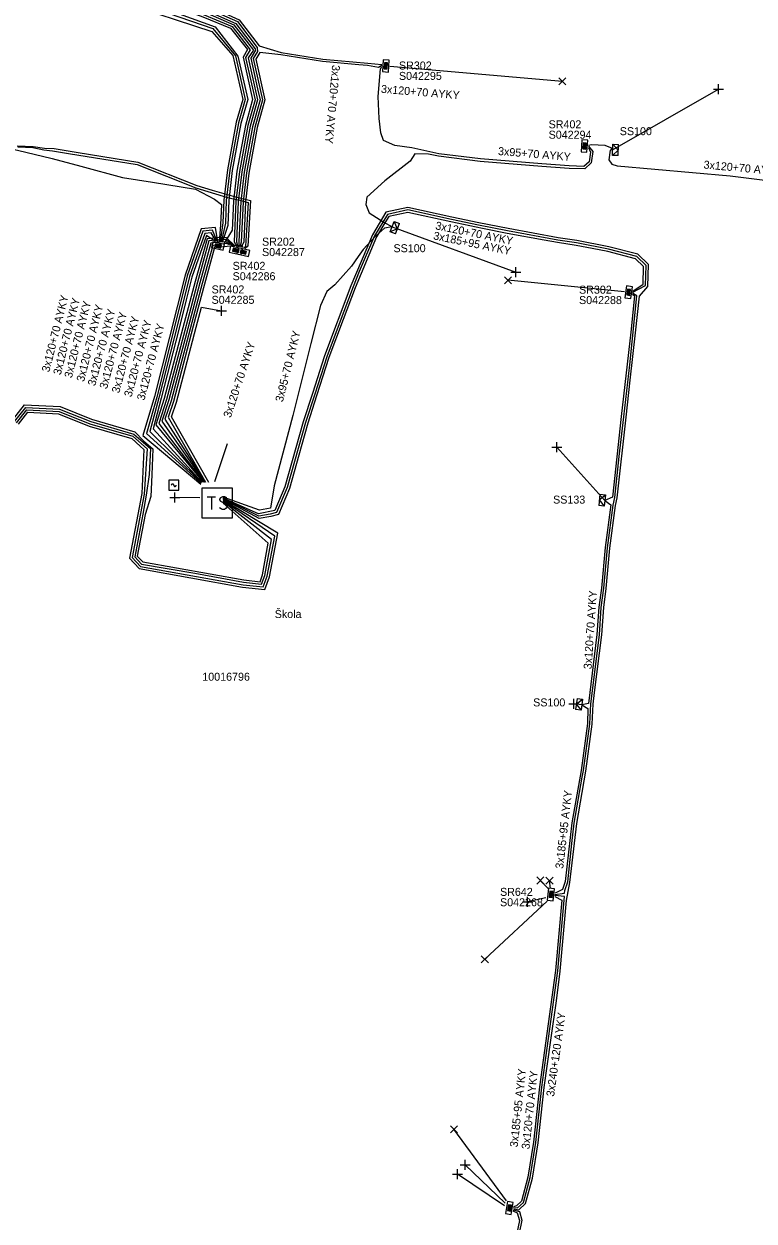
# Model space of a CAD drawing. Extents: x -748492 to -735633, y -1146251 to -1139940.
# Drawn here: x -736504 to -736412.8, y -1145045.2 to -1144895.6 of the extents above; entities that cross this region are included whole.
import ezdxf

# ---------------------------------------------------------------- set-up
doc = ezdxf.new("R2010")
doc.units = 0
for name, color, linetype in [('Vrstva 1', 7, 'Continuous'), ('Vrstva 25', 7, 'Continuous'), ('Vrstva 26', 7, 'Continuous'), ('Vrstva 27', 7, 'Continuous'), ('Vrstva 28', 7, 'Continuous'), ('Vrstva 29', 7, 'Continuous'), ('Vrstva 30', 7, 'Continuous'), ('Vrstva 31', 7, 'Continuous'), ('Vrstva 33', 7, 'Continuous'), ('Vrstva 34', 7, 'Continuous'), ('Vrstva 5', 7, 'Continuous'), ('Vrstva 52', 7, 'Continuous'), ('Vrstva 54', 7, 'Continuous'), ('Vrstva 59', 7, 'Continuous'), ('Vrstva 6', 7, 'Continuous'), ('Vrstva 8', 7, 'Continuous'), ('Vrstva 9', 7, 'Continuous')]:
    doc.layers.add(name, color=color, linetype=linetype)

# ---------------------------------------------------------------- blocks, each defined once
blk = doc.blocks.new('NN800')
at = {"layer": 'Vrstva 1'}
for points in [[(-0.44, 0.44), (0.44, -0.44)], [(-0.44, -0.44), (0.44, 0.44)]]:
    blk.add_lwpolyline(points, dxfattribs=at)
blk = doc.blocks.new('NN620')
at = {"layer": 'Vrstva 8'}
for points in [[(0.75, 0), (-0.75, 0)], [(-0.75, 0), (-0.75, -0.75)], [(0.75, -0.75), (0.75, 0)], [(-0.75, -0.75), (0.75, -0.75)], [(0.37, -0.18), (-0.38, -0.18)], [(-0.38, -0.18), (-0.38, -0.56)], [(-0.38, -0.56), (0.37, -0.56)], [(0.32, -0.23), (-0.33, -0.23)], [(-0.33, -0.23), (-0.33, -0.51)], [(-0.33, -0.51), (0.32, -0.51)], [(0.27, -0.27), (-0.28, -0.27)], [(-0.28, -0.27), (-0.28, -0.46)], [(-0.28, -0.46), (0.27, -0.46)], [(0.23, -0.32), (-0.23, -0.32)], [(-0.23, -0.32), (-0.23, -0.42)], [(-0.23, -0.42), (0.23, -0.42)], [(-0.19, -0.37), (0.19, -0.37)], [(0.23, -0.42), (0.23, -0.32)], [(0.27, -0.46), (0.27, -0.27)], [(0.32, -0.51), (0.32, -0.23)], [(0.37, -0.56), (0.37, -0.18)]]:
    blk.add_lwpolyline(points, dxfattribs=at)
blk = doc.blocks.new('NN630')
at = {"layer": 'Vrstva 9'}
for points in [[(0, -0.7), (-0.7, 0)], [(-0.7, -0.7), (-0.7, 0), (0.7, 0), (0.7, -0.7)], [(-0.7, -0.7), (0.7, -0.7)], [(0, -0.7), (0.7, 0)]]:
    blk.add_lwpolyline(points, dxfattribs=at)
blk = doc.blocks.new('NN740')
at = {"layer": 'Vrstva 1'}
for points in [[(0.62, 0.62), (-0.63, 0.62)], [(-0.63, 0.62), (-0.63, -0.63)], [(0, 0), (0, 0.01), (0, 0.03), (-0.01, 0.05), (-0.01, 0.06), (-0.02, 0.08), (-0.03, 0.09), (-0.04, 0.1), (-0.05, 0.11), (-0.06, 0.12), (-0.08, 0.13), (-0.09, 0.14), (-0.11, 0.14), (-0.12, 0.15), (-0.14, 0.15), (-0.15, 0.15), (-0.17, 0.15), (-0.18, 0.15), (-0.2, 0.15), (-0.21, 0.14), (-0.23, 0.13), (-0.24, 0.12), (-0.26, 0.11), (-0.27, 0.1), (-0.28, 0.09), (-0.29, 0.08), (-0.29, 0.06), (-0.3, 0.05), (-0.3, 0.03), (-0.31, 0.02), (-0.31, 0), (-0.31, 0)], [(0.62, -0.63), (0.62, 0.62)], [(-0.63, -0.63), (0.62, -0.63)], [(0, 0), (0, -0.02), (0, -0.03), (0.01, -0.05), (0.01, -0.06), (0.02, -0.08), (0.03, -0.09), (0.04, -0.1), (0.05, -0.11), (0.06, -0.12), (0.07, -0.13), (0.09, -0.14), (0.1, -0.15), (0.12, -0.15), (0.13, -0.15), (0.15, -0.15), (0.16, -0.15), (0.18, -0.15), (0.19, -0.15), (0.21, -0.14), (0.22, -0.14), (0.24, -0.13), (0.25, -0.12), (0.26, -0.11), (0.27, -0.09), (0.28, -0.08), (0.29, -0.07), (0.29, -0.05), (0.3, -0.04), (0.3, -0.02), (0.3, -0.01), (0.3, -0.01)]]:
    blk.add_lwpolyline(points, dxfattribs=at)
blk = doc.blocks.new('NN640')
at = {"layer": 'Vrstva 6'}
for points in [[(-1.89, 1.89), (1.89, 1.89)], [(-1.89, -1.89), (-1.89, 1.89)], [(1.89, 1.89), (1.89, -1.89)], [(-1.26, 0.79), (-0.22, 0.79)], [(-0.73, 0.79), (-0.73, -0.79)], [(1.2, 0.66), (0.94, 0.79), (0.66, 0.79), (0.41, 0.66), (0.28, 0.47), (0.28, 0.41), (0.41, 0.22), (1.13, -0.16), (1.26, -0.32), (1.26, -0.47), (1.13, -0.66), (0.91, -0.79), (0.63, -0.79), (0.5, -0.73), (0.28, -0.6)], [(1.89, -1.89), (-1.89, -1.89)]]:
    blk.add_lwpolyline(points, dxfattribs=at)

msp = doc.modelspace()

# ---------------------------------------------------------------- linework, layer by layer
at = {"layer": 'Vrstva 5'}
for points in [[(-736492.99, -1144888.53), (-736490.37, -1144891.13), (-736481.35, -1144894.17), (-736477.78, -1144895.71), (-736475.36, -1144898.88), (-736476.01, -1144899.83), (-736474.83, -1144905.07), (-736475.75, -1144908.36), (-736476.82, -1144914.09), (-736477.24, -1144917.77), (-736477.47, -1144922.82), (-736477.32, -1144923.43)], [(-736492.95, -1144888.39), (-736490.28, -1144890.85), (-736483.52, -1144893.06), (-736481.2, -1144893.91), (-736477.56, -1144895.51), (-736475.12, -1144898.7), (-736475.11, -1144898.86), (-736475.69, -1144899.87), (-736474.83, -1144903.71), (-736474.53, -1144905.07), (-736475.47, -1144908.44), (-736476.52, -1144914.13), (-736476.94, -1144917.79), (-736477.17, -1144922.84), (-736477.19, -1144923.46)], [(-736492.92, -1144888.29), (-736490.18, -1144890.56), (-736483.43, -1144892.78), (-736481.04, -1144893.65), (-736477.34, -1144895.3), (-736474.88, -1144898.52), (-736474.85, -1144899.02), (-736475.37, -1144899.92), (-736474.22, -1144905.08), (-736475.18, -1144908.52), (-736476.22, -1144914.18), (-736476.64, -1144917.82), (-736476.87, -1144922.85), (-736477.05, -1144923.45)], [(-736493.32, -1144890.12), (-736491.77, -1144892.87), (-736480.55, -1144896.54), (-736477.92, -1144899.54), (-736476.69, -1144905.02), (-736477.49, -1144907.88), (-736478.6, -1144913.82), (-736479.04, -1144917.62), (-736479.17, -1144920.44), (-736479.52, -1144922.88)], [(-736493.29, -1144889.99), (-736491.35, -1144892.36), (-736480.42, -1144896.17), (-736477.6, -1144899.58), (-736476.38, -1144905.03), (-736477.2, -1144907.96), (-736478.3, -1144913.86), (-736478.74, -1144917.65), (-736478.85, -1144920.49), (-736479.38, -1144922.88)], [(-736493.26, -1144889.87), (-736491.09, -1144891.94), (-736480.13, -1144895.95), (-736477.28, -1144899.63), (-736476.07, -1144905.03), (-736476.91, -1144908.04), (-736478.01, -1144913.91), (-736478.44, -1144917.67), (-736478.57, -1144920.78), (-736479.25, -1144922.91)], [(-736493.23, -1144889.74), (-736490.56, -1144891.7), (-736483.82, -1144893.91), (-736481.66, -1144894.7), (-736478.22, -1144896.12), (-736476.11, -1144898.8), (-736476.65, -1144899.73), (-736475.45, -1144905.05), (-736476.35, -1144908.26), (-736477.41, -1144914), (-736477.84, -1144917.72), (-736478.01, -1144921.37), (-736479.01, -1144923)], [(-736493.21, -1144889.61), (-736490.46, -1144891.42), (-736483.72, -1144893.63), (-736481.51, -1144894.44), (-736478, -1144895.92), (-736475.78, -1144898.84), (-736476.33, -1144899.78), (-736475.14, -1144905.06), (-736476.04, -1144908.28), (-736477.11, -1144914.04), (-736477.54, -1144917.74), (-736477.77, -1144922.81), (-736477.44, -1144923.4)], [(-736493.07, -1144889), (-736490.09, -1144890.28), (-736483.33, -1144892.5), (-736480.88, -1144893.38), (-736477.12, -1144895.09), (-736474.65, -1144898.33), (-736471.88, -1144899.14), (-736466.7, -1144899.97), (-736461.04, -1144900.5), (-736459.3, -1144900.66)], [(-736459.31, -1144900.79), (-736459.74, -1144901.03), (-736461.08, -1144900.8), (-736462.2, -1144900.69), (-736466.74, -1144900.27), (-736471.92, -1144899.44), (-736474.57, -1144899.15), (-736475.06, -1144899.97), (-736473.91, -1144905.09), (-736474.87, -1144908.54), (-736475.93, -1144914.22), (-736476.34, -1144917.84), (-736476.57, -1144922.86), (-736476.94, -1144923.52)], [(-736433.5, -1144911.01), (-736433.24, -1144911.6), (-736433.42, -1144912.81), (-736434.07, -1144913.4), (-736435.9, -1144913.34), (-736439.3, -1144913.09), (-736447, -1144912.46), (-736452.19, -1144911.81), (-736455.58, -1144911.09), (-736457.69, -1144910.76), (-736459.09, -1144910.16), (-736459.42, -1144909.21), (-736459.63, -1144907.41), (-736459.76, -1144904.65), (-736459.48, -1144901.19), (-736459.32, -1144900.92)], [(-736529.16, -1144906.78), (-736528.55, -1144906.08), (-736528.34, -1144905.57), (-736526.42, -1144905.98), (-736524.04, -1144906.83), (-736517.36, -1144908.83), (-736504.83, -1144911.37), (-736500.51, -1144912.41), (-736496.91, -1144913.37), (-736491.69, -1144914.77), (-736487.95, -1144915.37), (-736482.61, -1144916.23), (-736480.23, -1144917.5), (-736479.33, -1144918.17), (-736479.48, -1144920.68), (-736479.65, -1144922.85)], [(-736504.85, -1144910.83), (-736502.88, -1144910.9), (-736501.46, -1144911.12), (-736500.25, -1144911.16), (-736497.26, -1144911.65), (-736489.79, -1144912.86), (-736482.44, -1144915.8), (-736480.51, -1144916.37), (-736477.61, -1144917.19), (-736475.71, -1144917.66), (-736476.04, -1144923.37), (-736476.37, -1144923.65)], [(-736504.8, -1144910.95), (-736502.93, -1144911.02), (-736501.55, -1144911.33), (-736500.44, -1144911.43), (-736498.44, -1144911.76), (-736489.87, -1144913.16), (-736482.55, -1144916.08), (-736478.59, -1144917.26), (-736477.68, -1144917.48), (-736477.05, -1144917.63), (-736476.02, -1144917.89), (-736476.15, -1144920.01), (-736476.34, -1144923.35), (-736476.5, -1144923.62)], [(-736433.49, -1144910.88), (-736432.93, -1144911.55), (-736433.14, -1144912.96), (-736433.96, -1144913.7), (-736435.92, -1144913.64), (-736439.32, -1144913.39), (-736447.03, -1144912.76), (-736452.24, -1144912.11), (-736453.48, -1144911.85), (-736455.18, -1144911.84), (-736455.77, -1144912.74), (-736458.92, -1144915.2), (-736461.19, -1144917.25), (-736461.31, -1144918.15), (-736460.88, -1144919.21), (-736459.05, -1144920.38), (-736458.01, -1144920.93), (-736458.99, -1144921.11), (-736460.09, -1144922.13), (-736461.65, -1144923.77), (-736462.26, -1144924.66), (-736463.11, -1144925.87), (-736465.19, -1144928.19), (-736466.17, -1144929.04), (-736466.98, -1144930.78), (-736468.16, -1144935.52), (-736470.42, -1144944.54), (-736472.74, -1144953.3), (-736473.22, -1144956.09), (-736474.6, -1144956.37), (-736479.14, -1144954.74)], [(-736433.48, -1144910.75), (-736433.12, -1144910.66), (-736431.46, -1144910.72), (-736430.75, -1144911.02), (-736430.47, -1144911.32), (-736430.78, -1144911.38), (-736430.96, -1144912.57), (-736430.56, -1144913.1), (-736429.92, -1144913.31), (-736415.79, -1144914.59), (-736407.8, -1144915.59), (-736402.25, -1144916.02), (-736392.57, -1144916.6), (-736384.61, -1144917.3), (-736383.99, -1144916.36), (-736383.78, -1144915.76), (-736383.71, -1144915.05), (-736383.98, -1144913.68)], [(-736442.83, -1145043.68), (-736442.18, -1145043.82), (-736441.34, -1145043.04), (-736440.48, -1145039.84), (-736439.76, -1145035.45), (-736439.01, -1145028.51), (-736438.19, -1145022.59), (-736437.5, -1145017.69), (-736437.02, -1145013.98), (-736436.22, -1145005.16), (-736435.8, -1145002.9), (-736434.96, -1144995.54), (-736433.83, -1144988.97), (-736433.02, -1144983.09), (-736432.9, -1144980.59), (-736432.72, -1144979.16), (-736431.83, -1144971.96), (-736431.59, -1144968.54), (-736431.27, -1144966.16), (-736430.81, -1144961.11), (-736430.11, -1144955.76), (-736429.89, -1144954.82), (-736428.79, -1144944.72), (-736428.27, -1144940.13), (-736427.6, -1144934.2), (-736427.13, -1144929.63), (-736426.06, -1144928.41), (-736426, -1144925.65), (-736427.31, -1144924.38), (-736430.93, -1144923.45), (-736434.93, -1144922.67), (-736437.26, -1144922.33), (-736443.54, -1144921.17), (-736447.18, -1144920.44), (-736450.56, -1144919.74), (-736456.04, -1144918.53), (-736458.79, -1144919.13), (-736460.49, -1144921.93), (-736463.19, -1144928.34), (-736466.47, -1144937.08), (-736467.99, -1144941.76), (-736469.14, -1144945.32), (-736471.42, -1144953.44), (-736472.67, -1144956.41), (-736474.72, -1144956.81), (-736479.14, -1144954.86)], [(-736427.96, -1144929.12), (-736426.35, -1144928.26), (-736426.3, -1144925.78), (-736427.46, -1144924.66), (-736431, -1144923.74), (-736434.98, -1144922.96), (-736437.31, -1144922.62), (-736443.6, -1144921.46), (-736447.25, -1144920.72), (-736450.62, -1144920.03), (-736456.04, -1144918.84), (-736458.6, -1144919.4), (-736460.22, -1144922.06), (-736462.12, -1144926.53), (-736462.91, -1144928.46), (-736464.66, -1144933.06), (-736466.19, -1144937.18), (-736467.7, -1144941.87), (-736468.85, -1144945.41), (-736471.13, -1144953.54), (-736472.45, -1144956.66), (-736473.24, -1144956.86), (-736474.68, -1144957.1), (-736479.14, -1144954.92)], [(-736427.95, -1144928.99), (-736426.65, -1144928.12), (-736426.6, -1144925.9), (-736427.62, -1144924.93), (-736431.06, -1144924.04), (-736433.04, -1144923.66), (-736435.04, -1144923.26), (-736437.35, -1144922.92), (-736439.04, -1144922.61), (-736443.66, -1144921.76), (-736446.73, -1144921.14), (-736450.68, -1144920.33), (-736456.04, -1144919.14), (-736458.42, -1144919.66), (-736458.92, -1144920.46), (-736459.96, -1144922.2), (-736461.88, -1144926.76), (-736462.63, -1144928.56), (-736464.12, -1144932.54), (-736465.91, -1144937.28), (-736467.47, -1144942.08), (-736468.57, -1144945.49), (-736469.68, -1144949.49), (-736470.85, -1144953.64), (-736472.23, -1144956.92), (-736473.18, -1144957.16), (-736474.62, -1144957.4), (-736479.14, -1144954.99)], [(-736479.78, -1144922.82), (-736480.09, -1144921.03), (-736481.88, -1144921.19), (-736483.9, -1144926.99), (-736484.88, -1144930.94), (-736487.73, -1144942.17), (-736489.16, -1144947.03), (-736481.93, -1144953.12)], [(-736479.9, -1144922.77), (-736480.45, -1144921.37), (-736481.66, -1144921.47), (-736483.61, -1144927.07), (-736485.14, -1144933.12), (-736487.44, -1144942.24), (-736488.71, -1144946.76), (-736481.9, -1144952.99)], [(-736480.02, -1144922.74), (-736480.65, -1144921.71), (-736481.44, -1144921.76), (-736483.32, -1144927.16), (-736484.75, -1144932.86), (-736487.15, -1144942.31), (-736488.29, -1144946.53), (-736481.9, -1144952.88)], [(-736480.16, -1144922.74), (-736481.22, -1144922.04), (-736483.03, -1144927.25), (-736483.77, -1144930.09), (-736484.69, -1144933.79), (-736486.86, -1144942.38), (-736487.86, -1144946.21), (-736481.78, -1144952.85)], [(-736477.67, -1144923.32), (-736478.7, -1144922.32), (-736479.72, -1144922.27), (-736481.14, -1144922.44), (-736482.62, -1144927.79), (-736484.16, -1144933.58), (-736486.5, -1144942.42), (-736487.54, -1144945.68), (-736481.65, -1144952.87)], [(-736477.82, -1144923.32), (-736478.84, -1144922.52), (-736479.69, -1144922.57), (-736480.91, -1144922.71), (-736482.33, -1144927.87), (-736483.19, -1144931.08), (-736483.93, -1144933.92), (-736486.21, -1144942.51), (-736487.18, -1144945.53), (-736481.57, -1144952.87)], [(-736477.95, -1144923.26), (-736478.78, -1144922.8), (-736479.65, -1144922.87), (-736480.67, -1144922.99), (-736482.05, -1144927.95), (-736483.56, -1144933.66), (-736485.93, -1144942.59), (-736486.81, -1144945.23), (-736481.48, -1144952.87)], [(-736478.3, -1144923.21), (-736478.76, -1144923.04), (-736479.62, -1144923.17), (-736480.44, -1144923.26), (-736481.76, -1144928.03), (-736483.04, -1144932.92), (-736485.64, -1144942.68), (-736486.41, -1144944.98), (-736481.4, -1144952.87)], [(-736476.63, -1144923.59), (-736476.75, -1144923.25), (-736479.58, -1144923.47), (-736480.2, -1144923.54), (-736481.47, -1144928.11), (-736482.88, -1144933.37), (-736485.35, -1144942.76), (-736486.01, -1144944.74), (-736481.32, -1144952.87)], [(-736437.68, -1145004.38), (-736436.49, -1145004.24), (-736436.46, -1145003.89), (-736436.09, -1145002.83), (-736435.56, -1144998.02), (-736435.26, -1144995.5), (-736434.28, -1144989.75), (-736434.12, -1144988.92), (-736433.32, -1144983.06), (-736433.2, -1144980.55), (-736432.13, -1144971.93), (-736431.89, -1144968.51), (-736431.57, -1144966.13), (-736431.11, -1144961.08), (-736430.41, -1144955.72), (-736430.19, -1144954.79), (-736429.64, -1144949.64), (-736429.09, -1144944.69), (-736428.34, -1144938.18), (-736427.43, -1144929.59), (-736427.98, -1144929.25)], [(-736427.99, -1144929.38), (-736427.73, -1144929.56), (-736428.2, -1144934.13), (-736429.39, -1144944.65), (-736430.49, -1144954.75), (-736431.44, -1144955.15), (-736430.71, -1144955.68), (-736431.41, -1144961.04), (-736431.87, -1144966.09), (-736432.19, -1144968.48), (-736432.43, -1144971.91), (-736433.5, -1144980.51), (-736434.32, -1144980.68), (-736433.57, -1144981.16), (-736433.62, -1144983.04), (-736434.42, -1144988.88), (-736435.56, -1144995.46), (-736436.39, -1145002.77), (-736436.74, -1145003.79), (-736437.67, -1145004.25)], [(-736505.47, -1144945.1), (-736503.94, -1144943.21), (-736499.5, -1144943.42), (-736495.58, -1144944.99), (-736490.19, -1144946.57), (-736489.04, -1144947.74), (-736487.92, -1144948.68), (-736488.06, -1144951.93), (-736488.16, -1144954.66), (-736488.89, -1144956.92), (-736489.86, -1144962.1), (-736489.18, -1144962.83), (-736476.57, -1144965.08), (-736474.53, -1144965.3), (-736474.23, -1144964.45), (-736473.51, -1144960.49), (-736479.14, -1144955.48)], [(-736505.22, -1144945.27), (-736503.8, -1144943.52), (-736499.57, -1144943.72), (-736495.68, -1144945.28), (-736490.31, -1144946.85), (-736489.13, -1144947.86), (-736488.22, -1144948.64), (-736488.36, -1144951.91), (-736488.74, -1144954.5), (-736489.18, -1144956.85), (-736490.18, -1144962.19), (-736489.33, -1144963.11), (-736482.67, -1144964.24), (-736476.61, -1144965.38), (-736474.33, -1144965.62), (-736473.94, -1144964.53), (-736473.09, -1144960.02), (-736479.14, -1144955.32)], [(-736504.96, -1144945.43), (-736503.66, -1144943.82), (-736499.63, -1144944.02), (-736495.78, -1144945.56), (-736490.43, -1144947.13), (-736488.63, -1144948.71), (-736489.02, -1144954.38), (-736489.48, -1144956.77), (-736490.5, -1144962.29), (-736489.47, -1144963.39), (-736476.65, -1144965.68), (-736474.13, -1144965.94), (-736473.64, -1144964.61), (-736472.68, -1144959.63), (-736479.14, -1144955.2)], [(-736504.71, -1144945.6), (-736503.52, -1144944.13), (-736499.7, -1144944.32), (-736495.88, -1144945.85), (-736490.55, -1144947.41), (-736489.49, -1144948.35), (-736489.04, -1144948.78), (-736489.3, -1144954.29), (-736490.82, -1144962.38), (-736489.62, -1144963.67), (-736476.7, -1144965.98), (-736473.93, -1144966.26), (-736473.35, -1144964.69), (-736472.29, -1144959.24), (-736479.14, -1144955.09)], [(-736442.86, -1145043.54), (-736442.34, -1145043.56), (-736441.61, -1145042.88), (-736440.77, -1145039.78), (-736440.06, -1145035.41), (-736439.31, -1145028.47), (-736438.81, -1145024.82), (-736437.32, -1145013.95), (-736436.5, -1145004.65), (-736437.7, -1145004.51)], [(-736437.71, -1145004.64), (-736436.82, -1145005.11), (-736437.62, -1145013.91), (-736439.61, -1145028.43), (-736440.36, -1145035.37), (-736441.07, -1145039.72), (-736441.87, -1145042.72), (-736442.5, -1145043.3), (-736442.84, -1145043.42)], [(-736442.93, -1145043.93), (-736442.38, -1145044.2), (-736442.12, -1145045.13), (-736443.54, -1145051.95)], [(-736442.9, -1145043.8), (-736442.11, -1145044.03), (-736441.81, -1145045.12), (-736443.25, -1145052.02)]]:
    msp.add_lwpolyline(points, dxfattribs=at)
at = {"layer": 'Vrstva 52'}
msp.add_lwpolyline([(-736480.18, -1144952.79), (-736478.6, -1144948.02)], dxfattribs=at)
at = {"layer": 'Vrstva 59'}
for points in [[(-736458.3, -1144900.88), (-736436.75, -1144902.75)], [(-736430.47, -1144911.32), (-736417.25, -1144903.75)], [(-736458.01, -1144920.93), (-736442.56, -1144926.63)], [(-736428.98, -1144929.08), (-736443.56, -1144927.63)], [(-736480.94, -1144952.89), (-736485.57, -1144944.7), (-736484.97, -1144942.88), (-736482.49, -1144933.47), (-736481.82, -1144930.97), (-736479.33, -1144931.43)], [(-736431.44, -1144955.15), (-736437.44, -1144948.5)], [(-736482.04, -1144954.8), (-736485.16, -1144954.76)], [(-736434.32, -1144980.68), (-736435.31, -1144980.55)], [(-736438.51, -1145003.66), (-736439.5, -1145002.65)], [(-736438.23, -1145003.67), (-736438.36, -1145002.66)], [(-736438.67, -1145005.22), (-736446.44, -1145012.5)], [(-736438.8, -1145004.8), (-736441.1, -1145005.3)], [(-736443.73, -1145042.67), (-736450.31, -1145033.75)], [(-736443.9, -1145043), (-736448.88, -1145038.18)], [(-736444, -1145043.3), (-736449.85, -1145039.35)]]:
    msp.add_lwpolyline(points, dxfattribs=at)

# ---------------------------------------------------------------- block references
at = {"layer": 'Vrstva 25'}
msp.add_blockref('NN640', (-736479.88, -1144955.47), dxfattribs=at)
at = {"layer": 'Vrstva 28'}
for p, rotation in [((-736459.18, -1144900.8), 86.38069163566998), ((-736433.62, -1144910.87), -94.32605283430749), ((-736479.68, -1144922.98), -13.164277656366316), ((-736477.47, -1144923.53), -12.518819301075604), ((-736476.53, -1144923.75), -13.10278887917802), ((-736428.1, -1144929.17), -97.32974720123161), ((-736437.82, -1145004.43), -96.14442777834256), ((-736443.01, -1145043.65), -99.88412506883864)]:
    msp.add_blockref('NN620', p, dxfattribs=dict(at, rotation=rotation))
at = {"layer": 'Vrstva 31'}
for p, rotation in [((-736430.47, -1144911.32), 87.47303888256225), ((-736458.01, -1144920.93), 68.75858890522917), ((-736431.44, -1144955.15), -96.29908613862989), ((-736434.32, -1144980.68), -97.46131113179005)]:
    msp.add_blockref('NN630', p, dxfattribs=dict(at, rotation=rotation))
at = {"layer": 'Vrstva 34'}
for name, p in [('NN800', (-736436.75, -1144902.75)), ('NN800', (-736443.56, -1144927.63)), ('NN740', (-736485.3, -1144953.24)), ('NN800', (-736439.5, -1145002.65)), ('NN800', (-736438.36, -1145002.66)), ('NN800', (-736446.44, -1145012.5)), ('NN800', (-736450.31, -1145033.75))]:
    msp.add_blockref(name, p, dxfattribs=at)
for p, rotation in [((-736417.25, -1144903.75), 45), ((-736442.56, -1144926.63), 45), ((-736479.33, -1144931.43), 45), ((-736437.44, -1144948.5), 44.99999995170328), ((-736485.16, -1144954.76), 44.99999995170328), ((-736435.31, -1144980.55), 45), ((-736441.1, -1145005.3), 45), ((-736448.88, -1145038.18), 45), ((-736449.85, -1145039.35), 44.99999995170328)]:
    msp.add_blockref('NN800', p, dxfattribs=dict(at, rotation=rotation))

# ---------------------------------------------------------------- texts
at = {"layer": 'Vrstva 26'}
msp.add_text('10016796', height=1, dxfattribs=at).set_placement((-736481.74, -1144977.68))
at = {"layer": 'Vrstva 27'}
msp.add_text('Škola', height=1, dxfattribs=at).set_placement((-736472.69, -1144969.84))
at = {"layer": 'Vrstva 29'}
for s, p in [('S042295', (-736457.17, -1144902.58)), ('S042294', (-736438.47, -1144909.93)), ('S042287', (-736474.28, -1144924.6)), ('S042286', (-736477.95, -1144927.62)), ('S042285', (-736480.58, -1144930.57)), ('S042288', (-736434.67, -1144930.6)), ('S042268', (-736444.54, -1145005.87))]:
    msp.add_text(s, height=1, dxfattribs=at).set_placement(p)
at = {"layer": 'Vrstva 30'}
for s, p in [('SR302', (-736457.17, -1144901.28)), ('SR402', (-736438.47, -1144908.63)), ('SR202', (-736474.28, -1144923.3)), ('SR402', (-736477.95, -1144926.32)), ('SR402', (-736480.58, -1144929.27)), ('SR302', (-736434.67, -1144929.3)), ('SR642', (-736444.54, -1145004.57))]:
    msp.add_text(s, height=1, dxfattribs=at).set_placement(p)
at = {"layer": 'Vrstva 33'}
for s, p in [('SS100', (-736429.58, -1144909.49)), ('SS100', (-736457.85, -1144924.12)), ('SS133', (-736437.91, -1144955.54)), ('SS100', (-736440.4, -1144980.89))]:
    msp.add_text(s, height=1, dxfattribs=at).set_placement(p)
at = {"layer": 'Vrstva 54'}
msp.add_text('3x120+70 AYKY', height=1, rotation=71.691, dxfattribs=at).set_placement((-736478.2, -1144944.89))
at = {"layer": 'Vrstva 6'}
for s, rotation, p in [('3x120+70 AYKY', 264.65, (-736465.51, -1144900.68)), ('3x120+70 AYKY', 355.323, (-736459.44, -1144904.19)), ('3x95+70 AYKY', 355.32, (-736444.82, -1144911.96)), ('3x120+70 AYKY', 354.824, (-736419.14, -1144913.65)), ('3x120+70 AYKY', 348.483, (-736452.68, -1144921.24)), ('3x185+95 AYKY', 348.489, (-736452.94, -1144922.5)), ('3x120+70 AYKY', 75.823, (-736500.86, -1144939.17)), ('3x120+70 AYKY', 75.821, (-736499.43, -1144939.53)), ('3x120+70 AYKY', 75.823, (-736498.04, -1144939.91)), ('3x120+70 AYKY', 75.823, (-736496.52, -1144940.37)), ('3x120+70 AYKY', 75.157, (-736495.12, -1144940.9)), ('3x120+70 AYKY', 75.156, (-736493.65, -1144941.27)), ('3x120+70 AYKY', 75.157, (-736492.12, -1144941.8)), ('3x120+70 AYKY', 75.156, (-736490.58, -1144942.28)), ('3x120+70 AYKY', 75.158, (-736488.98, -1144942.72)), ('3x95+70 AYKY', 75.934, (-736471.68, -1144942.91)), ('3x120+70 AYKY', 85.999, (-736433.11, -1144976.27)), ('3x185+95 AYKY', 83.536, (-736436.65, -1145001.23)), ('3x240+120 AYKY', 82.18, (-736437.79, -1145029.7)), ('3x185+95 AYKY', 83.832, (-736442.34, -1145036.03)), ('3x120+70 AYKY', 83.827, (-736440.87, -1145036.28))]:
    msp.add_text(s, height=1, rotation=rotation, dxfattribs=at).set_placement(p)

doc.saveas('drawing.dxf')
